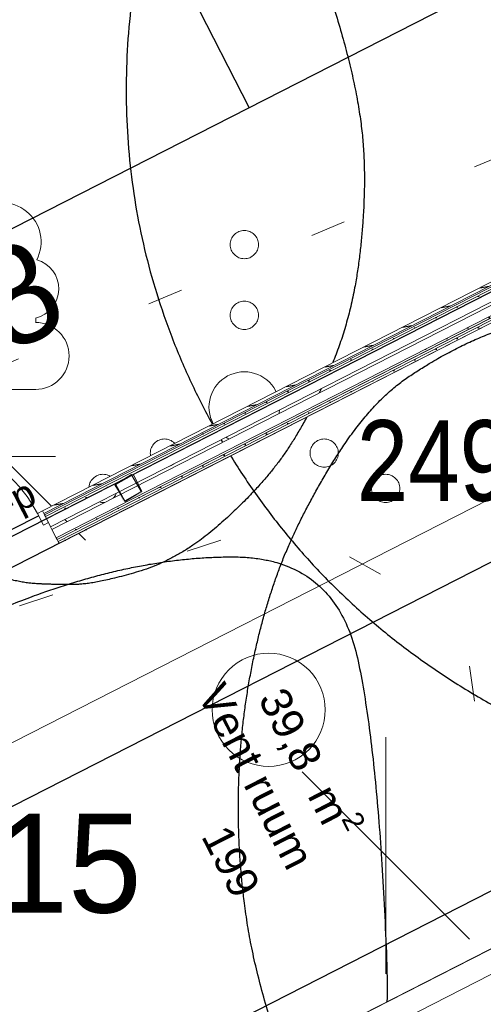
# Model space of a CAD drawing. Header units: metres. Extents: x 538891 to 1080079, y 6588829 to 13178720.
# Tile 365 of 656: x 539896.03 to 539899.31, y 6589156.97 to 6589163.93. Entities that reach past the tile are written whole.
import ezdxf

# ---------------------------------------------------------------- set-up
doc = ezdxf.new("R2010")
doc.units = ezdxf.units.M
doc.header["$LTSCALE"] = 0.4
for name, pattern in [('DASHED', [52.916667, 26.458333, -26.458333]), ('KOLVIK', [3.125, 0.625, -2.5]), ('Long Dashed', [101.6, 79.374999, -22.225001]), ('Triple Dashed', [92.604163, 66.145831, -26.458332])]:
    doc.linetypes.add(name, pattern=pattern)
for name, color, linetype in [('AR', 7, 'Continuous'), ('DENDRO', 7, 'Continuous'), ('GEO', 7, 'Continuous'), ('KINO_GRID', 7, 'Continuous'), ('KINO_TAIMESTIK', 7, 'Continuous')]:
    doc.layers.add(name, color=color, linetype=linetype)
doc.styles.add('Arial', font='arial.ttf')
doc.styles.add('Arial Narrow', font='ARIALN.TTF')
doc.styles.add('HK Explorer Book', font='txt')
pattern_1 = [(0, (0, 0), (0, 0.075), [1e-05, -0.07499])]

# ---------------------------------------------------------------- blocks, each defined once
blk = doc.blocks.new('LEHTP1')
at = {"color": 252, "linetype": 'Continuous', "lineweight": 9, "true_color": 0x888888}
for p, q in [((-0.48, 1.96), (-0.48, 1.9)), ((0.48, 1.96), (0.48, 1.9)), ((0.48, 0.95), (-0.48, 0.95)), ((0, 0), (0, 0.95)), ((0.76, 0), (0, 0))]:
    blk.add_line(p, q, dxfattribs=at)
for centre, radius, start, end in [((0, 3.04), 0.554, 332.5799, 207.4201), ((-0.38, 2.375), 0.425, 105.2441, 257.079), ((0.38, 2.375), 0.425, 282.921, 74.7559), ((-0.475, 1.425), 0.475, 90, 270), ((0.475, 1.425), 0.475, 270, 90)]:
    blk.add_arc(centre, radius, start, end, dxfattribs=at)
blk = doc.blocks.new('VQSA')
at = {"color": 7, "linetype": 'Continuous', "lineweight": 9, "flags": 128}
for points in [[(0.2, 2.3), (0.199, 2.28), (0.196, 2.261), (0.191, 2.242), (0.185, 2.223), (0.176, 2.206), (0.166, 2.189), (0.155, 2.173), (0.141, 2.159), (0.127, 2.145), (0.111, 2.134), (0.094, 2.124), (0.077, 2.115), (0.058, 2.109), (0.039, 2.104), (0.02, 2.101), (0, 2.1), (-0.02, 2.101), (-0.039, 2.104), (-0.058, 2.109), (-0.077, 2.115), (-0.094, 2.124), (-0.111, 2.134), (-0.127, 2.145), (-0.141, 2.159), (-0.155, 2.173), (-0.166, 2.189), (-0.176, 2.206), (-0.185, 2.223), (-0.191, 2.242), (-0.196, 2.261), (-0.199, 2.28), (-0.2, 2.3), (-0.199, 2.32), (-0.196, 2.339), (-0.191, 2.358), (-0.185, 2.377), (-0.176, 2.394), (-0.166, 2.411), (-0.155, 2.427), (-0.141, 2.441), (-0.127, 2.455), (-0.111, 2.466), (-0.094, 2.476), (-0.077, 2.485), (-0.058, 2.491), (-0.039, 2.496), (-0.02, 2.499), (0, 2.5), (0.02, 2.499), (0.039, 2.496), (0.058, 2.491), (0.077, 2.485), (0.094, 2.476), (0.111, 2.466), (0.127, 2.455), (0.141, 2.441), (0.155, 2.427), (0.166, 2.411), (0.176, 2.394), (0.185, 2.377), (0.191, 2.358), (0.196, 2.339), (0.199, 2.32)], [(0.2, 1.3), (0.199, 1.28), (0.196, 1.261), (0.191, 1.242), (0.185, 1.223), (0.176, 1.206), (0.166, 1.189), (0.155, 1.173), (0.141, 1.159), (0.127, 1.145), (0.111, 1.134), (0.094, 1.124), (0.077, 1.115), (0.058, 1.109), (0.039, 1.104), (0.02, 1.101), (0, 1.1), (-0.02, 1.101), (-0.039, 1.104), (-0.058, 1.109), (-0.077, 1.115), (-0.094, 1.124), (-0.111, 1.134), (-0.127, 1.145), (-0.141, 1.159), (-0.155, 1.173), (-0.166, 1.189), (-0.176, 1.206), (-0.185, 1.223), (-0.191, 1.242), (-0.196, 1.261), (-0.199, 1.28), (-0.2, 1.3), (-0.199, 1.32), (-0.196, 1.339), (-0.191, 1.358), (-0.185, 1.377), (-0.176, 1.394), (-0.166, 1.411), (-0.155, 1.427), (-0.141, 1.441), (-0.127, 1.455), (-0.111, 1.466), (-0.094, 1.476), (-0.077, 1.485), (-0.058, 1.491), (-0.039, 1.496), (-0.02, 1.499), (0, 1.5), (0.02, 1.499), (0.039, 1.496), (0.058, 1.491), (0.077, 1.485), (0.094, 1.476), (0.111, 1.466), (0.127, 1.455), (0.141, 1.441), (0.155, 1.427), (0.166, 1.411), (0.176, 1.394), (0.185, 1.377), (0.191, 1.358), (0.196, 1.339), (0.199, 1.32)], [(0.5, 0), (0.498, -0.049), (0.49, -0.098), (0.478, -0.145), (0.462, -0.191), (0.441, -0.236), (0.416, -0.278), (0.387, -0.317), (0.354, -0.354), (0.317, -0.387), (0.278, -0.416), (0.236, -0.441), (0.191, -0.462), (0.145, -0.478), (0.098, -0.49), (0.049, -0.498), (0, -0.5), (-0.049, -0.498), (-0.098, -0.49), (-0.145, -0.478), (-0.191, -0.462), (-0.236, -0.441), (-0.278, -0.416), (-0.317, -0.387), (-0.354, -0.354), (-0.387, -0.317), (-0.416, -0.278), (-0.441, -0.236), (-0.462, -0.191), (-0.478, -0.145), (-0.49, -0.098), (-0.498, -0.049), (-0.5, 0), (-0.498, 0.049), (-0.49, 0.098), (-0.478, 0.145), (-0.462, 0.191), (-0.441, 0.236), (-0.416, 0.278), (-0.387, 0.317), (-0.354, 0.354), (-0.317, 0.387), (-0.278, 0.416), (-0.236, 0.441), (-0.191, 0.462), (-0.145, 0.478), (-0.098, 0.49), (-0.049, 0.498), (0, 0.5), (0.049, 0.498), (0.098, 0.49), (0.145, 0.478), (0.191, 0.462), (0.236, 0.441), (0.278, 0.416), (0.317, 0.387), (0.354, 0.354), (0.387, 0.317), (0.416, 0.278), (0.441, 0.236), (0.462, 0.191), (0.478, 0.145), (0.49, 0.098), (0.498, 0.049)], [(-0.93, -0.65), (-0.931, -0.67), (-0.934, -0.689), (-0.939, -0.708), (-0.945, -0.727), (-0.954, -0.744), (-0.964, -0.761), (-0.975, -0.777), (-0.989, -0.791), (-1.003, -0.805), (-1.019, -0.816), (-1.036, -0.826), (-1.053, -0.835), (-1.072, -0.841), (-1.091, -0.846), (-1.11, -0.849), (-1.13, -0.85), (-1.15, -0.849), (-1.169, -0.846), (-1.188, -0.841), (-1.207, -0.835), (-1.224, -0.826), (-1.241, -0.816), (-1.257, -0.805), (-1.271, -0.791), (-1.285, -0.777), (-1.296, -0.761), (-1.306, -0.744), (-1.315, -0.727), (-1.321, -0.708), (-1.326, -0.689), (-1.329, -0.67), (-1.33, -0.65), (-1.329, -0.63), (-1.326, -0.611), (-1.321, -0.592), (-1.315, -0.573), (-1.306, -0.556), (-1.296, -0.539), (-1.285, -0.523), (-1.271, -0.509), (-1.257, -0.495), (-1.241, -0.484), (-1.224, -0.474), (-1.207, -0.465), (-1.188, -0.459), (-1.169, -0.454), (-1.15, -0.451), (-1.13, -0.45), (-1.11, -0.451), (-1.091, -0.454), (-1.072, -0.459), (-1.053, -0.465), (-1.036, -0.474), (-1.019, -0.484), (-1.003, -0.495), (-0.989, -0.509), (-0.975, -0.523), (-0.964, -0.539), (-0.954, -0.556), (-0.945, -0.573), (-0.939, -0.592), (-0.934, -0.611), (-0.931, -0.63)], [(1.33, -0.65), (1.329, -0.67), (1.326, -0.689), (1.321, -0.708), (1.315, -0.727), (1.306, -0.744), (1.296, -0.761), (1.285, -0.777), (1.271, -0.791), (1.257, -0.805), (1.241, -0.816), (1.224, -0.826), (1.207, -0.835), (1.188, -0.841), (1.169, -0.846), (1.15, -0.849), (1.13, -0.85), (1.11, -0.849), (1.091, -0.846), (1.072, -0.841), (1.053, -0.835), (1.036, -0.826), (1.019, -0.816), (1.003, -0.805), (0.989, -0.791), (0.975, -0.777), (0.964, -0.761), (0.954, -0.744), (0.945, -0.727), (0.939, -0.708), (0.934, -0.689), (0.931, -0.67), (0.93, -0.65), (0.931, -0.63), (0.934, -0.611), (0.939, -0.592), (0.945, -0.573), (0.954, -0.556), (0.964, -0.539), (0.975, -0.523), (0.989, -0.509), (1.003, -0.495), (1.019, -0.484), (1.036, -0.474), (1.053, -0.465), (1.072, -0.459), (1.091, -0.454), (1.11, -0.451), (1.13, -0.45), (1.15, -0.451), (1.169, -0.454), (1.188, -0.459), (1.207, -0.465), (1.224, -0.474), (1.241, -0.484), (1.257, -0.495), (1.271, -0.509), (1.285, -0.523), (1.296, -0.539), (1.306, -0.556), (1.315, -0.573), (1.321, -0.592), (1.326, -0.611), (1.329, -0.63)], [(-1.8, -1.15), (-1.801, -1.17), (-1.804, -1.189), (-1.809, -1.208), (-1.815, -1.227), (-1.824, -1.244), (-1.834, -1.261), (-1.845, -1.277), (-1.859, -1.291), (-1.873, -1.305), (-1.889, -1.316), (-1.906, -1.326), (-1.923, -1.335), (-1.942, -1.341), (-1.961, -1.346), (-1.98, -1.349), (-2, -1.35), (-2.02, -1.349), (-2.039, -1.346), (-2.058, -1.341), (-2.077, -1.335), (-2.094, -1.326), (-2.111, -1.316), (-2.127, -1.305), (-2.141, -1.291), (-2.155, -1.277), (-2.166, -1.261), (-2.176, -1.244), (-2.185, -1.227), (-2.191, -1.208), (-2.196, -1.189), (-2.199, -1.17), (-2.2, -1.15), (-2.199, -1.13), (-2.196, -1.111), (-2.191, -1.092), (-2.185, -1.073), (-2.176, -1.056), (-2.166, -1.039), (-2.155, -1.023), (-2.141, -1.009), (-2.127, -0.995), (-2.111, -0.984), (-2.094, -0.974), (-2.077, -0.965), (-2.058, -0.959), (-2.039, -0.954), (-2.02, -0.951), (-2, -0.95), (-1.98, -0.951), (-1.961, -0.954), (-1.942, -0.959), (-1.923, -0.965), (-1.906, -0.974), (-1.889, -0.984), (-1.873, -0.995), (-1.859, -1.009), (-1.845, -1.023), (-1.834, -1.039), (-1.824, -1.056), (-1.815, -1.073), (-1.809, -1.092), (-1.804, -1.111), (-1.801, -1.13)], [(2.2, -1.15), (2.199, -1.17), (2.196, -1.189), (2.191, -1.208), (2.185, -1.227), (2.176, -1.244), (2.166, -1.261), (2.155, -1.277), (2.141, -1.291), (2.127, -1.305), (2.111, -1.316), (2.094, -1.326), (2.077, -1.335), (2.058, -1.341), (2.039, -1.346), (2.02, -1.349), (2, -1.35), (1.98, -1.349), (1.961, -1.346), (1.942, -1.341), (1.923, -1.335), (1.906, -1.326), (1.889, -1.316), (1.873, -1.305), (1.859, -1.291), (1.845, -1.277), (1.834, -1.261), (1.824, -1.244), (1.815, -1.227), (1.809, -1.208), (1.804, -1.189), (1.801, -1.17), (1.8, -1.15), (1.801, -1.13), (1.804, -1.111), (1.809, -1.092), (1.815, -1.073), (1.824, -1.056), (1.834, -1.039), (1.845, -1.023), (1.859, -1.009), (1.873, -0.995), (1.889, -0.984), (1.906, -0.974), (1.923, -0.965), (1.942, -0.959), (1.961, -0.954), (1.98, -0.951), (2, -0.95), (2.02, -0.951), (2.039, -0.954), (2.058, -0.959), (2.077, -0.965), (2.094, -0.974), (2.111, -0.984), (2.127, -0.995), (2.141, -1.009), (2.155, -1.023), (2.166, -1.039), (2.176, -1.056), (2.185, -1.073), (2.191, -1.092), (2.196, -1.111), (2.199, -1.13)]]:
    blk.add_lwpolyline(points, close=True, dxfattribs=at)
blk = doc.blocks.new('METS')
at = {"color": 7, "linetype": 'Continuous', "lineweight": 9, "flags": 128}
blk.add_lwpolyline([(0.8, 0), (0.796, -0.078), (0.785, -0.156), (0.766, -0.232), (0.739, -0.306), (0.706, -0.377), (0.665, -0.444), (0.618, -0.508), (0.566, -0.566), (0.508, -0.618), (0.444, -0.665), (0.377, -0.706), (0.306, -0.739), (0.232, -0.766), (0.156, -0.785), (0.078, -0.796), (0, -0.8), (-0.078, -0.796), (-0.156, -0.785), (-0.232, -0.766), (-0.306, -0.739), (-0.377, -0.706), (-0.444, -0.665), (-0.508, -0.618), (-0.566, -0.566), (-0.618, -0.508), (-0.665, -0.444), (-0.706, -0.377), (-0.739, -0.306), (-0.766, -0.232), (-0.785, -0.156), (-0.796, -0.078), (-0.8, 0), (-0.796, 0.078), (-0.785, 0.156), (-0.766, 0.232), (-0.739, 0.306), (-0.706, 0.377), (-0.665, 0.444), (-0.618, 0.508), (-0.566, 0.566), (-0.508, 0.618), (-0.444, 0.665), (-0.377, 0.706), (-0.306, 0.739), (-0.232, 0.766), (-0.156, 0.785), (-0.078, 0.796), (0, 0.8), (0.078, 0.796), (0.156, 0.785), (0.232, 0.766), (0.306, 0.739), (0.377, 0.706), (0.444, 0.665), (0.508, 0.618), (0.566, 0.566), (0.618, 0.508), (0.665, 0.444), (0.706, 0.377), (0.739, 0.306), (0.766, 0.232), (0.785, 0.156), (0.796, 0.078)], close=True, dxfattribs=at)

msp = doc.modelspace()

# ---------------------------------------------------------------- linework, layer by layer
at = {"layer": 'AR', "color": 143, "linetype": 'Continuous', "lineweight": 25, "true_color": 0x84a8b9, "flags": 128}
msp.add_lwpolyline([(539888.0215, 6589168.4093), (539890.481, 6589163.5906), (539890.6235, 6589163.6634), (539890.769, 6589163.3783), (539890.6264, 6589163.3056), (539892.9372, 6589158.7782), (539907.9632, 6589166.4475)], dxfattribs=at)
at = {"layer": 'AR', "color": 7, "linetype": 'Continuous', "lineweight": 9, "flags": 128}
for points in [[(539888.0215, 6589168.4093), (539890.481, 6589163.5906), (539890.6235, 6589163.6634), (539890.769, 6589163.3783), (539890.6264, 6589163.3056), (539892.9372, 6589158.7782), (539907.9632, 6589166.4475)], [(539893.1011, 6589158.8091), (539893.2466, 6589158.5241), (539893.1041, 6589158.4513), (539894.7679, 6589155.1915), (539894.9104, 6589155.2642), (539894.9832, 6589155.1217), (539909.8667, 6589162.7181), (539909.7939, 6589162.8606), (539909.9364, 6589162.9334)]]:
    msp.add_lwpolyline(points, dxfattribs=at)
at = {"layer": 'AR', "color": 253, "linetype": 'Continuous', "lineweight": 25, "true_color": 0xacaca6, "flags": 128}
msp.add_lwpolyline([(539894.9832, 6589155.1217), (539903.8322, 6589159.6382), (539902.0388, 6589163.152), (539893.1898, 6589158.6354), (539893.2466, 6589158.5241), (539893.1041, 6589158.4513), (539894.7679, 6589155.1915), (539894.9104, 6589155.2642)], close=True, dxfattribs=at)
at = {"layer": 'AR', "color": 7, "linetype": 'Continuous', "lineweight": 9, "flags": 128}
msp.add_lwpolyline([(539894.9832, 6589155.1217), (539903.8322, 6589159.6382), (539902.0388, 6589163.152), (539893.1898, 6589158.6354), (539893.2466, 6589158.5241), (539893.1041, 6589158.4513), (539894.7679, 6589155.1915), (539894.9104, 6589155.2642)], close=True, dxfattribs=at)
at = {"layer": 'AR', "color": 254, "linetype": 'Continuous', "true_color": 0xe8e8e8}
msp.add_solid([(539894.6509, 6589154.4222), (539906.0444, 6589160.2374), (539894.6427, 6589154.4382), (539906.0362, 6589160.2535)], dxfattribs=at)
at = {"layer": 'DENDRO', "color": 5, "linetype": 'Continuous', "lineweight": 25, "true_color": 0x0000ff}
msp.add_open_spline([(539904.1778, 6589158.9822), (539902.9656, 6589158.3746), (539900.2461, 6589158.5151), (539897.96, 6589159.9737), (539896.7198, 6589162.3595), (539896.858, 6589165.0332), (539898.3374, 6589167.2785), (539900.7617, 6589168.4936), (539903.4813, 6589168.3531), (539905.7674, 6589166.8945), (539907.0075, 6589164.5087), (539906.8694, 6589161.835), (539905.3899, 6589159.5897), (539904.1778, 6589158.9822)], degree=2, dxfattribs=at)
at = {"layer": 'DENDRO', "color": 30, "linetype": 'Continuous', "lineweight": 25, "true_color": 0xff7f00}
for points, knots in [([(539896.3858, 6589165.5531), (539896.3685, 6589165.5534), (539896.3513, 6589165.5538), (539896.0286, 6589165.5556), (539895.3166, 6589165.2673), (539894.7806, 6589164.6834), (539894.3937, 6589164.0177), (539894.2004, 6589163.151), (539894.1862, 6589162.4201), (539894.3127, 6589161.7227), (539894.689, 6589160.8152), (539895.4059, 6589160.149), (539895.9928, 6589159.9494), (539896.2757, 6589159.9336), (539896.5597, 6589159.9366), (539897.1573, 6589160.1102), (539897.707, 6589160.592), (539898.0427, 6589161.0525), (539898.3779, 6589161.7998), (539898.4863, 6589162.7023), (539898.4285, 6589163.4253), (539898.1324, 6589164.4179), (539897.437, 6589165.2223), (539896.7418, 6589165.5384), (539896.4202, 6589165.5524), (539896.403, 6589165.5528), (539896.3858, 6589165.5531)], [0, 0, 0, 0.002532, 0.002532, 0.049909, 0.097287, 0.144665, 0.192042, 0.23942, 0.286798, 0.334175, 0.381553, 0.42893, 0.476308, 0.523686, 0.571063, 0.618441, 0.665819, 0.713196, 0.760574, 0.807952, 0.855329, 0.902707, 0.950085, 0.997462, 0.997462, 1, 1, 1]), ([(539900.0164, 6589154.7378), (539900.0346, 6589154.7383), (539900.0528, 6589154.7389), (539900.3924, 6589154.7551), (539901.1216, 6589155.1299), (539901.6586, 6589155.8365), (539901.9627, 6589156.4698), (539902.1735, 6589157.2456), (539902.2551, 6589158.113), (539902.1904, 6589158.9969), (539901.9888, 6589159.8156), (539901.5158, 6589160.8534), (539900.7221, 6589161.585), (539900.0932, 6589161.7843), (539899.582, 6589161.8008), (539899.0622, 6589161.5936), (539898.5006, 6589161.2176), (539897.9931, 6589160.3903), (539897.7305, 6589159.6815), (539897.5806, 6589158.8519), (539897.5717, 6589157.9656), (539897.7076, 6589157.1047), (539898.1098, 6589155.9568), (539898.8943, 6589155.0645), (539899.6408, 6589154.7354), (539899.98, 6589154.7366), (539899.9982, 6589154.7372), (539900.0164, 6589154.7378)], [0, 0, 0, 0.002421, 0.002421, 0.047655, 0.092889, 0.138124, 0.183358, 0.228592, 0.273826, 0.319061, 0.364295, 0.409529, 0.454763, 0.499997, 0.545232, 0.590466, 0.6357, 0.680934, 0.726169, 0.771403, 0.816637, 0.861871, 0.907105, 0.95234, 0.997574, 0.997574, 1, 1, 1])]:
    msp.add_open_spline(points, degree=2, knots=knots, dxfattribs=at)
at = {"layer": 'DENDRO', "color": 82, "linetype": 'Continuous', "lineweight": 25, "true_color": 0x33cc00}
msp.add_open_spline([(539893.8121, 6589159.0983), (539893.7434, 6589159.1216), (539893.6747, 6589159.145), (539892.9869, 6589159.3862), (539891.1572, 6589159.6654), (539888.4866, 6589158.4411), (539885.5451, 6589157.3971), (539882.5673, 6589157.4149), (539880.4579, 6589158.6217), (539879.0958, 6589159.832), (539877.4884, 6589161.5239), (539875.7359, 6589162.7565), (539874.0064, 6589163.5551), (539872.0916, 6589164.2529), (539871.04, 6589164.1448), (539870.7384, 6589163.4667), (539870.6736, 6589162.5152), (539871.0111, 6589159.8283), (539872.4686, 6589156.6032), (539876.4551, 6589150.405), (539880.4313, 6589142.3133), (539883.4357, 6589136.069), (539886.65, 6589131.8213), (539889.6758, 6589128.0089), (539891.6422, 6589123.7091), (539892.6854, 6589121.9346), (539894.9559, 6589119.083), (539899.4507, 6589118.4526), (539902.4132, 6589119.2024), (539903.4975, 6589120.9997), (539904.0299, 6589121.9681), (539904.9744, 6589123.0691), (539906.8939, 6589123.6435), (539908.5817, 6589124.1163), (539909.2062, 6589124.9889), (539908.8206, 6589126.4423), (539907.9211, 6589128.2423), (539907.3166, 6589130.0189), (539907.9536, 6589131.664), (539909.206, 6589132.9269), (539910.0734, 6589134.09), (539910.2183, 6589135.4872), (539910.1242, 6589137.3281), (539909.7241, 6589140.2997), (539907.9987, 6589143.8429), (539904.8625, 6589145.9332), (539902.1696, 6589146.7782), (539898.4952, 6589147.1704), (539894.6027, 6589147.6734), (539892.2931, 6589147.7161), (539890.9385, 6589146.9877), (539890.5185, 6589145.8464), (539890.375, 6589144.12), (539890.5355, 6589141.8612), (539890.1164, 6589140.2368), (539888.2792, 6589140.1754), (539886.2593, 6589140.9765), (539884.6257, 6589142.2344), (539883.4829, 6589144.0283), (539883.3842, 6589146.4675), (539884.263, 6589149.2079), (539886.6505, 6589150.3674), (539890.039, 6589151.0124), (539893.8765, 6589152.7578), (539896.4616, 6589154.2315), (539898.6752, 6589155.7963), (539898.5791, 6589158.6152), (539898.2775, 6589160.1277), (539896.808, 6589160.1337), (539895.0583, 6589159.4249), (539894.0007, 6589159.1478), (539893.9064, 6589159.123), (539893.8121, 6589159.0983)], degree=2, knots=[0, 0, 0, 0.001482, 0.001482, 0.016366, 0.031249, 0.046133, 0.061016, 0.0759, 0.090783, 0.105667, 0.12055, 0.135433, 0.150317, 0.1652, 0.180084, 0.194967, 0.209851, 0.224734, 0.239618, 0.254501, 0.269384, 0.284268, 0.299151, 0.314035, 0.328918, 0.343802, 0.358685, 0.373569, 0.388452, 0.403335, 0.418219, 0.433102, 0.447986, 0.462869, 0.477753, 0.492636, 0.50752, 0.522403, 0.537286, 0.55217, 0.567053, 0.581937, 0.59682, 0.611704, 0.626587, 0.641471, 0.656354, 0.671237, 0.686121, 0.701004, 0.715888, 0.730771, 0.745655, 0.760538, 0.775422, 0.790305, 0.805188, 0.820072, 0.834955, 0.849839, 0.864722, 0.879606, 0.894489, 0.909373, 0.924256, 0.939139, 0.954023, 0.968906, 0.98379, 0.998673, 0.998673, 1, 1, 1], dxfattribs=at)
at = {"layer": 'GEO', "color": 252, "linetype": 'KOLVIK', "lineweight": 9, "true_color": 0x888888, "flags": 128}
msp.add_lwpolyline([(539892.487, 6589121.3445), (539895.2084, 6589119.6001), (539897.2721, 6589118.8357), (539899.6336, 6589119.0023), (539902.0417, 6589119.4552), (539903.9681, 6589120.8988), (539905.215, 6589122.919), (539909.227, 6589124.949), (539908.088, 6589131.707), (539910.344, 6589133.873), (539910.344, 6589133.873), (539910.344, 6589133.873), (539910.344, 6589133.873), (539910.3619, 6589136.4935), (539910.3619, 6589136.4935), (539909.3219, 6589139.9022), (539908.573, 6589143.02), (539905.4525, 6589145.4311), (539905.4525, 6589145.4311), (539896.133, 6589147.6343), (539892.12, 6589146.981), (539890.925, 6589145.551), (539890.702, 6589140.776), (539885.319, 6589142.063), (539883.2373, 6589145.3551), (539883.189, 6589147.598), (539884.1082, 6589149.1102), (539886.037, 6589149.483), (539893.562, 6589153.163), (539896.6442, 6589153.9593), (539898.7393, 6589156.4189), (539899.4621, 6589157.5229), (539899.1668, 6589159.6868), (539897.887, 6589160.3918), (539895.3275, 6589159.5557), (539892.9976, 6589158.9819), (539891.601, 6589159.224), (539891.3644, 6589159.9334), (539887.35, 6589158.703), (539881.724, 6589157.17), (539879.753, 6589160.005), (539874.355, 6589163.147), (539872.6144, 6589164.0563), (539871.5079, 6589163.9309), (539870.4121, 6589163.1812), (539871.024, 6589160.3446), (539875.583, 6589150.229), (539879.571, 6589144.264), (539884.631, 6589133.952), (539888.638, 6589129.39), (539890.691, 6589125.746)], close=True, dxfattribs=at)
msp.add_lwpolyline([(539899.1007, 6589156.9709), (539901.0061, 6589159.3864), (539902.1782, 6589160.5209), (539902.4462, 6589162.1125), (539902.4462, 6589162.1125), (539900.9, 6589163.585), (539894.515, 6589160.899), (539891.3644, 6589159.9334)], dxfattribs=at)
at = {"layer": 'KINO_GRID', "color": 254, "linetype": 'Continuous', "true_color": 0xe6e6e6}
for points in [[(539858.7353, 6589212.3149), (539900.3409, 6589130.7995), (539858.6462, 6589212.2694), (539900.2518, 6589130.754)], [(539860.6136, 6589211.7804), (539900.9645, 6589132.7232), (539860.5245, 6589211.7349), (539900.8754, 6589132.6778)]]:
    msp.add_solid(points, dxfattribs=at)
at = {"layer": 'KINO_TAIMESTIK', "color": 181, "linetype": 'Continuous', "lineweight": 18, "true_color": 0x9f7fff}
msp.add_line((539895.311, 6589161.432), (539896.495, 6589160.248), dxfattribs=at)
at = {"layer": 'KINO_TAIMESTIK', "color": 140, "linetype": 'Continuous', "lineweight": 18, "true_color": 0x00bfff}
for p, q in [((539898.6184, 6589157.1811), (539898.6184, 6589158.8556)), ((539898.0264, 6589158.6104), (539899.2104, 6589157.4263))]:
    msp.add_line(p, q, dxfattribs=at)

# ---------------------------------------------------------------- block references
at = {"layer": 'GEO', "color": 8, "true_color": 0x7d7d7d, "xscale": 0.5, "yscale": 0.5, "zscale": 0.5}
for name, p in [('LEHTP1', (539895.903, 6589160.84)), ('VQSA', (539897.618, 6589161.19)), ('METS', (539897.7904, 6589159.0488))]:
    msp.add_blockref(name, p, dxfattribs=at)

# ---------------------------------------------------------------- texts
at = {"layer": 'AR', "color": 7, "char_height": 0.22, "attachment_point": 1, "rotation": 297.03983, "line_spacing_factor": 1.004016, "style": 'Arial'}
for s, insert in [('Vent ruum', (539897.4778, 6589159.2603)), ('\\A1;39,8{\\H0.9851x; } m{\\H0.9851x;\\H0.6667x;\\S2 ^ ;}', (539897.9653, 6589159.2557)), ('199', (539897.5057, 6589158.2551))]:
    msp.add_mtext(s, dxfattribs=dict(at, insert=insert))
at = {"layer": 'DENDRO', "color": 250, "true_color": 0x333333, "insert": (539898.4136, 6589161.0979), "char_height": 0.57083, "width": 2.165508, "attachment_point": 1, "line_spacing_factor": 2.63829, "style": 'Arial Narrow'}
msp.add_mtext('249', dxfattribs=at)
at = {"layer": 'GEO', "color": 8, "true_color": 0x7d7d7d, "insert": (539894.515, 6589160.899), "char_height": 0.7, "attachment_point": 7, "rotation": 24.81009, "line_spacing_factor": 0.25, "style": 'HK Explorer Book'}
msp.add_mtext(' 5.18', dxfattribs=at)
at = {"layer": 'GEO', "color": 8, "true_color": 0x7d7d7d, "insert": (539894.8102, 6589157.604), "char_height": 0.7, "attachment_point": 7, "line_spacing_factor": 0.25, "style": 'HK Explorer Book'}
msp.add_mtext(' 5.15', dxfattribs=at)

# ---------------------------------------------------------------- next in the draw order: wipeouts: each hides what was drawn before it
at = {"color": 255, "linetype": 'Continuous', "lineweight": 5}
msp.add_wipeout([(539894.6712, 6589154.4527), (539906.0362, 6589160.2535), (539906.0216, 6589160.282), (539894.6566, 6589154.4812)], dxfattribs=at).dxf.layer = 'AR'

# ---------------------------------------------------------------- next in the draw order: wipeouts: each hides what was drawn before it
msp.add_wipeout([(539894.6851, 6589154.4958), (539906.0216, 6589160.282), (539906.0071, 6589160.3105), (539894.6706, 6589154.5243)], dxfattribs=at).dxf.layer = 'AR'

# ---------------------------------------------------------------- next in the draw order: wipeouts: each hides what was drawn before it
msp.add_wipeout([(539894.6973, 6589154.5379), (539906.0071, 6589160.3105), (539905.9935, 6589160.3372), (539894.6837, 6589154.5646)], dxfattribs=at).dxf.layer = 'AR'

# ---------------------------------------------------------------- next in the draw order: wipeouts: each hides what was drawn before it
msp.add_wipeout([(539894.7709, 6589154.8337), (539894.8618, 6589154.6556), (539905.9935, 6589160.3372), (539905.9025, 6589160.5153)], dxfattribs=at).dxf.layer = 'AR'

# ---------------------------------------------------------------- next in the draw order: hatches: boundary and pattern name
at = {"layer": 'AR', "linetype": 'Continuous', "lineweight": 0, "true_color": 0xcccccc}
msp.add_hatch(color=254, dxfattribs=at).paths.add_polyline_path([(539894.9134, 6589154.9064), (539905.9025, 6589160.5153), (539905.8684, 6589160.5821), (539905.8298, 6589160.6578), (539894.8407, 6589155.049)])
at = {"layer": 'AR', "linetype": 'Continuous', "lineweight": 25, "true_color": 0x848484}
h = msp.add_hatch(dxfattribs=at)
h.set_pattern_fill('PLYWOOD_0001', color=252, style=0, pattern_type=2)
h.set_pattern_definition([(90, (0, 0), (-0.06, 0), [])])
h.paths.add_polyline_path([(539894.9134, 6589154.9064), (539905.9025, 6589160.5153), (539905.8684, 6589160.5821), (539905.8298, 6589160.6578), (539894.8407, 6589155.049)])

# ---------------------------------------------------------------- next in the draw order: linework, layer by layer
at = {"layer": 'AR', "color": 7, "linetype": 'Continuous', "lineweight": 9}
for p, q in [((539905.8298, 6589160.6578), (539894.8407, 6589155.049)), ((539905.8298, 6589160.6578), (539894.8407, 6589155.049)), ((539894.9134, 6589154.9064), (539905.9025, 6589160.5153))]:
    msp.add_line(p, q, dxfattribs=at)
msp.add_arc((539895.3353, 6589160.019), 0.92, 27.03983, 117.03983, dxfattribs=at)

# ---------------------------------------------------------------- next in the draw order: texts
at = {"layer": 'AR', "color": 1, "true_color": 0xff0000, "insert": (539895.0091, 6589160.1495), "char_height": 0.2, "attachment_point": 1, "rotation": 27.03983, "line_spacing_factor": 1.004016, "style": 'Arial'}
msp.add_mtext('SU-408-p', dxfattribs=at)

# ---------------------------------------------------------------- next in the draw order: wipeouts: each hides what was drawn before it
at = {"color": 255, "linetype": 'Continuous', "lineweight": 5}
msp.add_wipeout([(539902.0388, 6589163.152), (539902.032, 6589163.1653), (539896.3004, 6589160.2399), (539896.3072, 6589160.2266)], dxfattribs=at).dxf.layer = 'AR'

# ---------------------------------------------------------------- next in the draw order: hatches: boundary and pattern name
at = {"layer": 'AR', "linetype": 'Continuous', "lineweight": 25, "true_color": 0x848484}
h = msp.add_hatch(dxfattribs=at)
h.set_pattern_fill('GYPSUM_0001', color=252, style=0, pattern_type=2)
h.set_pattern_definition(pattern_1)
h.paths.add_polyline_path([(539902.0388, 6589163.152), (539902.032, 6589163.1653), (539896.3004, 6589160.2399), (539896.3072, 6589160.2266)])

# ---------------------------------------------------------------- next in the draw order: wipeouts: each hides what was drawn before it
at = {"color": 255, "linetype": 'Continuous', "lineweight": 5}
msp.add_wipeout([(539896.2935, 6589160.2533), (539896.3004, 6589160.2399), (539902.032, 6589163.1653), (539902.0251, 6589163.1787)], dxfattribs=at).dxf.layer = 'AR'

# ---------------------------------------------------------------- next in the draw order: hatches: boundary and pattern name
at = {"layer": 'AR', "linetype": 'Continuous', "lineweight": 25, "true_color": 0x848484}
h = msp.add_hatch(dxfattribs=at)
h.set_pattern_fill('GYPSUM_0001', color=252, style=0, pattern_type=2)
h.set_pattern_definition(pattern_1)
h.paths.add_polyline_path([(539896.2935, 6589160.2533), (539896.3004, 6589160.2399), (539902.032, 6589163.1653), (539902.0251, 6589163.1787)])

# ---------------------------------------------------------------- next in the draw order: wipeouts: each hides what was drawn before it
at = {"color": 255, "linetype": 'Continuous', "lineweight": 5}
msp.add_wipeout([(539896.2867, 6589160.2666), (539896.2935, 6589160.2533), (539902.0251, 6589163.1787), (539902.0183, 6589163.1921)], dxfattribs=at).dxf.layer = 'AR'

# ---------------------------------------------------------------- next in the draw order: hatches: boundary and pattern name
at = {"layer": 'AR', "linetype": 'Continuous', "lineweight": 25, "true_color": 0x848484}
h = msp.add_hatch(dxfattribs=at)
h.set_pattern_fill('GYPSUM_0001', color=252, style=0, pattern_type=2)
h.set_pattern_definition(pattern_1)
h.paths.add_polyline_path([(539896.2867, 6589160.2666), (539896.2935, 6589160.2533), (539902.0251, 6589163.1787), (539902.0183, 6589163.1921)])

# ---------------------------------------------------------------- next in the draw order: wipeouts: each hides what was drawn before it
at = {"color": 255, "linetype": 'Continuous', "lineweight": 5}
msp.add_wipeout([(539896.2567, 6589160.3254), (539896.2867, 6589160.2666), (539902.0183, 6589163.1921), (539901.9883, 6589163.2508)], dxfattribs=at).dxf.layer = 'AR'

# ---------------------------------------------------------------- next in the draw order: linework, layer by layer
at = {"layer": 'AR', "color": 7, "linetype": 'Continuous', "lineweight": 9}
for p, q in [((539896.2867, 6589160.2666), (539896.2935, 6589160.2533)), ((539896.2867, 6589160.2666), (539896.2935, 6589160.2533)), ((539896.2935, 6589160.2533), (539896.3004, 6589160.2399)), ((539896.2935, 6589160.2533), (539896.3004, 6589160.2399)), ((539896.3004, 6589160.2399), (539896.3072, 6589160.2266)), ((539896.3004, 6589160.2399), (539896.3072, 6589160.2266))]:
    msp.add_line(p, q, dxfattribs=at)

# ---------------------------------------------------------------- next in the draw order: wipeouts: each hides what was drawn before it
at = {"color": 255, "linetype": 'Continuous', "lineweight": 5}
msp.add_wipeout([(539901.931, 6589163.3631), (539901.9219, 6589163.3809), (539896.1903, 6589160.4555), (539896.1994, 6589160.4376)], dxfattribs=at).dxf.layer = 'AR'

# ---------------------------------------------------------------- next in the draw order: hatches: boundary and pattern name
at = {"layer": 'AR', "linetype": 'Continuous', "lineweight": 25, "true_color": 0x808080}
h = msp.add_hatch(dxfattribs=at)
h.set_pattern_fill('WOOD_0001_1', color=8, style=0, pattern_type=2)
h.set_pattern_definition([(10, (0, 0), (-0.015628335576, 0.0886326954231), [])])
h.paths.add_polyline_path([(539901.931, 6589163.3631), (539901.9219, 6589163.3809), (539896.1903, 6589160.4555), (539896.1994, 6589160.4376)])

# ---------------------------------------------------------------- next in the draw order: wipeouts: each hides what was drawn before it
at = {"color": 255, "linetype": 'Continuous', "lineweight": 5}
msp.add_wipeout([(539901.9356, 6589163.3542), (539901.931, 6589163.3631), (539896.1994, 6589160.4376), (539896.204, 6589160.4287)], dxfattribs=at).dxf.layer = 'AR'

# ---------------------------------------------------------------- next in the draw order: wipeouts: each hides what was drawn before it
msp.add_wipeout([(539901.9424, 6589163.3408), (539901.9356, 6589163.3542), (539896.204, 6589160.4287), (539896.2108, 6589160.4154)], dxfattribs=at).dxf.layer = 'AR'

# ---------------------------------------------------------------- next in the draw order: hatches: boundary and pattern name
at = {"layer": 'AR', "linetype": 'Continuous', "lineweight": 25, "true_color": 0x848484}
h = msp.add_hatch(dxfattribs=at)
h.set_pattern_fill('GYPSUM_0001', color=252, style=0, pattern_type=2)
h.set_pattern_definition(pattern_1)
h.paths.add_polyline_path([(539901.9424, 6589163.3408), (539901.9356, 6589163.3542), (539896.204, 6589160.4287), (539896.2108, 6589160.4154)])

# ---------------------------------------------------------------- next in the draw order: wipeouts: each hides what was drawn before it
at = {"color": 255, "linetype": 'Continuous', "lineweight": 5}
msp.add_wipeout([(539901.9492, 6589163.3274), (539901.9424, 6589163.3408), (539896.2108, 6589160.4154), (539896.2176, 6589160.402)], dxfattribs=at).dxf.layer = 'AR'

# ---------------------------------------------------------------- next in the draw order: hatches: boundary and pattern name
at = {"layer": 'AR', "linetype": 'Continuous', "lineweight": 25, "true_color": 0x848484}
h = msp.add_hatch(dxfattribs=at)
h.set_pattern_fill('GYPSUM_0001', color=252, style=0, pattern_type=2)
h.set_pattern_definition(pattern_1)
h.paths.add_polyline_path([(539901.9492, 6589163.3274), (539901.9424, 6589163.3408), (539896.2108, 6589160.4154), (539896.2176, 6589160.402)])

# ---------------------------------------------------------------- next in the draw order: wipeouts: each hides what was drawn before it
at = {"color": 255, "linetype": 'Continuous', "lineweight": 5}
msp.add_wipeout([(539901.9792, 6589163.2687), (539901.9492, 6589163.3274), (539896.2176, 6589160.402), (539896.2322, 6589160.3735), (539896.2476, 6589160.3432)], dxfattribs=at).dxf.layer = 'AR'

# ---------------------------------------------------------------- next in the draw order: linework, layer by layer
at = {"layer": 'AR', "color": 255, "linetype": 'Continuous', "lineweight": 25}
for p, q in [((539897.6524, 6589163.3102), (539895.0156, 6589168.4762)), ((539906.5148, 6589167.8335), (539893.1544, 6589161.0144))]:
    msp.add_line(p, q, dxfattribs=at)
at = {"layer": 'AR', "color": 7, "linetype": 'Continuous', "lineweight": 9}
for p, q in [((539901.9219, 6589163.3809), (539896.1903, 6589160.4555)), ((539901.931, 6589163.3631), (539896.1994, 6589160.4376)), ((539901.9356, 6589163.3542), (539896.204, 6589160.4287)), ((539901.9424, 6589163.3408), (539896.2108, 6589160.4154)), ((539901.9492, 6589163.3274), (539896.2176, 6589160.402)), ((539896.2476, 6589160.3432), (539901.9792, 6589163.2687)), ((539896.2567, 6589160.3254), (539901.9883, 6589163.2508)), ((539896.2867, 6589160.2666), (539902.0183, 6589163.1921)), ((539896.2935, 6589160.2533), (539902.0251, 6589163.1787)), ((539896.3004, 6589160.2399), (539902.032, 6589163.1653)), ((539896.3072, 6589160.2266), (539902.0388, 6589163.152)), ((539896.3072, 6589160.2266), (539902.0388, 6589163.152)), ((539896.1903, 6589160.4555), (539896.1994, 6589160.4376)), ((539896.1994, 6589160.4376), (539896.204, 6589160.4287)), ((539896.204, 6589160.4287), (539896.2108, 6589160.4154)), ((539896.2108, 6589160.4154), (539896.2176, 6589160.402)), ((539896.2176, 6589160.402), (539896.2322, 6589160.3735)), ((539896.2322, 6589160.3735), (539896.2476, 6589160.3432)), ((539896.2476, 6589160.3432), (539896.2567, 6589160.3254)), ((539896.2567, 6589160.3254), (539896.2867, 6589160.2666))]:
    msp.add_line(p, q, dxfattribs=at)

# ---------------------------------------------------------------- next in the draw order: wipeouts: each hides what was drawn before it
at = {"color": 255, "linetype": 'Continuous', "lineweight": 5}
msp.add_wipeout([(539896.2322, 6589160.3735), (539896.1903, 6589160.4555), (539896.1547, 6589160.4373), (539896.1965, 6589160.3553)], dxfattribs=at).dxf.layer = 'AR'

# ---------------------------------------------------------------- next in the draw order: linework, layer by layer
at = {"layer": 'AR', "color": 7, "linetype": 'Continuous', "lineweight": 9}
for p, q in [((539896.1547, 6589160.4373), (539896.1903, 6589160.4555)), ((539896.1965, 6589160.3553), (539896.1547, 6589160.4373)), ((539896.1903, 6589160.4555), (539896.2322, 6589160.3735)), ((539896.1903, 6589160.4555), (539896.1994, 6589160.4376)), ((539896.1903, 6589160.4555), (539896.1994, 6589160.4376)), ((539896.1994, 6589160.4376), (539896.204, 6589160.4287)), ((539896.1994, 6589160.4376), (539896.204, 6589160.4287)), ((539896.204, 6589160.4287), (539896.2108, 6589160.4154)), ((539896.204, 6589160.4287), (539896.2108, 6589160.4154)), ((539896.2108, 6589160.4154), (539896.2176, 6589160.402)), ((539896.2108, 6589160.4154), (539896.2176, 6589160.402)), ((539896.2322, 6589160.3735), (539896.1965, 6589160.3553)), ((539896.2176, 6589160.402), (539896.2322, 6589160.3735)), ((539896.2176, 6589160.402), (539896.2322, 6589160.3735)), ((539896.2322, 6589160.3735), (539896.2476, 6589160.3432)), ((539896.2476, 6589160.3432), (539896.2567, 6589160.3254)), ((539896.2567, 6589160.3254), (539896.2867, 6589160.2666))]:
    msp.add_line(p, q, dxfattribs=at)

# ---------------------------------------------------------------- next in the draw order: wipeouts: each hides what was drawn before it
at = {"color": 255, "linetype": 'Continuous', "lineweight": 5}
msp.add_wipeout([(539894.6782, 6589154.5248), (539906.0066, 6589160.3068), (539906.0021, 6589160.3158), (539894.6736, 6589154.5337)], dxfattribs=at).dxf.layer = 'AR'

# ---------------------------------------------------------------- next in the draw order: wipeouts: each hides what was drawn before it
msp.add_wipeout([(539894.8072, 6589154.6019), (539906.0021, 6589160.3158), (539905.9339, 6589160.4494), (539894.739, 6589154.7355)], dxfattribs=at).dxf.layer = 'AR'

# ---------------------------------------------------------------- next in the draw order: wipeouts: each hides what was drawn before it
msp.add_wipeout([(539894.8014, 6589154.7673), (539905.9339, 6589160.4494), (539905.9021, 6589160.5117), (539894.7696, 6589154.8297)], dxfattribs=at).dxf.layer = 'AR'

# ---------------------------------------------------------------- next in the draw order: wipeouts: each hides what was drawn before it
msp.add_wipeout([(539894.7722, 6589154.831), (539905.9021, 6589160.5117), (539905.9007, 6589160.5144), (539894.7709, 6589154.8337)], dxfattribs=at).dxf.layer = 'AR'

# ---------------------------------------------------------------- next in the draw order: wipeouts: each hides what was drawn before it
msp.add_wipeout([(539894.9134, 6589154.9064), (539905.9007, 6589160.5144), (539905.828, 6589160.6569), (539894.8407, 6589155.049)], dxfattribs=at).dxf.layer = 'AR'

# ---------------------------------------------------------------- next in the draw order: hatches: boundary and pattern name
at = {"layer": 'AR', "linetype": 'Continuous', "lineweight": 0}
h = msp.add_hatch(color=7, dxfattribs=at)
h.paths.add_polyline_path([(539896.7597, 6589160.5271), (539896.761, 6589160.5252), (539896.7626, 6589160.5235), (539896.7646, 6589160.5221), (539896.7667, 6589160.5212), (539896.769, 6589160.5207), (539896.7714, 6589160.5206), (539896.7737, 6589160.5211), (539896.7759, 6589160.5219), (539896.8881, 6589160.5792), (539896.8901, 6589160.5805), (539896.8918, 6589160.5821), (539896.8931, 6589160.584), (539896.8941, 6589160.5862), (539896.8946, 6589160.5885), (539896.8946, 6589160.5908), (539896.8942, 6589160.5931), (539896.8933, 6589160.5953), (539896.836, 6589160.7076), (539896.8348, 6589160.7095), (539896.8331, 6589160.7112), (539896.8312, 6589160.7126), (539896.8291, 6589160.7135), (539896.8268, 6589160.714), (539896.8244, 6589160.7141), (539896.8221, 6589160.7137), (539896.8199, 6589160.7128), (539896.7077, 6589160.6555), (539896.7057, 6589160.6542), (539896.704, 6589160.6526), (539896.7027, 6589160.6507), (539896.7017, 6589160.6485), (539896.7012, 6589160.6462), (539896.7012, 6589160.6439), (539896.7016, 6589160.6416), (539896.7024, 6589160.6394)])
h.paths.add_polyline_path([(539896.7657, 6589160.5289), (539896.7665, 6589160.528), (539896.7675, 6589160.5274), (539896.7686, 6589160.5269), (539896.7697, 6589160.5266), (539896.7709, 6589160.5266), (539896.772, 6589160.5268), (539896.7731, 6589160.5273), (539896.8854, 6589160.5845), (539896.8864, 6589160.5852), (539896.8872, 6589160.586), (539896.8879, 6589160.587), (539896.8883, 6589160.588), (539896.8886, 6589160.5892), (539896.8886, 6589160.5904), (539896.8884, 6589160.5915), (539896.888, 6589160.5926), (539896.8307, 6589160.7048), (539896.8301, 6589160.7058), (539896.8293, 6589160.7067), (539896.8283, 6589160.7073), (539896.8272, 6589160.7078), (539896.8261, 6589160.7081), (539896.8249, 6589160.7081), (539896.8237, 6589160.7079), (539896.8226, 6589160.7075), (539896.7104, 6589160.6502), (539896.7094, 6589160.6495), (539896.7086, 6589160.6487), (539896.7079, 6589160.6478), (539896.7074, 6589160.6467), (539896.7072, 6589160.6455), (539896.7072, 6589160.6444), (539896.7074, 6589160.6432), (539896.7078, 6589160.6421), (539896.7651, 6589160.5299)])

# ---------------------------------------------------------------- next in the draw order: linework, layer by layer
at = {"layer": 'AR', "color": 251, "linetype": 'Triple Dashed', "lineweight": 9, "true_color": 0x575757}
for p, q in [((539890.6475, 6589156.0973), (539971.1114, 6589197.1662)), ((539892.0156, 6589153.4274), (539972.4795, 6589194.4963))]:
    msp.add_line(p, q, dxfattribs=at)
at = {"layer": 'AR', "color": 1, "linetype": 'DASHED', "lineweight": 25, "true_color": 0xff0000}
msp.add_line((539902.0215, 6589163.3621), (539891.0227, 6589157.7483), dxfattribs=at)
at = {"layer": 'AR', "color": 8, "linetype": 'Long Dashed', "lineweight": 25, "true_color": 0x808080}
for p, q in [((539893.9452, 6589157.3298), (539900.8467, 6589160.8523)), ((539901.7896, 6589159.005), (539894.8881, 6589155.4825))]:
    msp.add_line(p, q, dxfattribs=at)
at = {"layer": 'AR', "color": 251, "linetype": 'Continuous', "lineweight": 9, "true_color": 0x6a6a6a}
msp.add_line((539905.828, 6589160.6569), (539894.8407, 6589155.049), dxfattribs=at)
at = {"layer": 'AR', "color": 7, "linetype": 'Continuous', "lineweight": 9, "flags": 128}
for points in [[(539896.8199, 6589160.7128), (539896.7024, 6589160.6394), (539896.7759, 6589160.5219), (539896.8933, 6589160.5953), (539896.836, 6589160.7076)], [(539896.8226, 6589160.7075), (539896.7078, 6589160.6421), (539896.7731, 6589160.5273), (539896.888, 6589160.5926)]]:
    msp.add_lwpolyline(points, close=True, dxfattribs=at)

doc.saveas('drawing.dxf')
